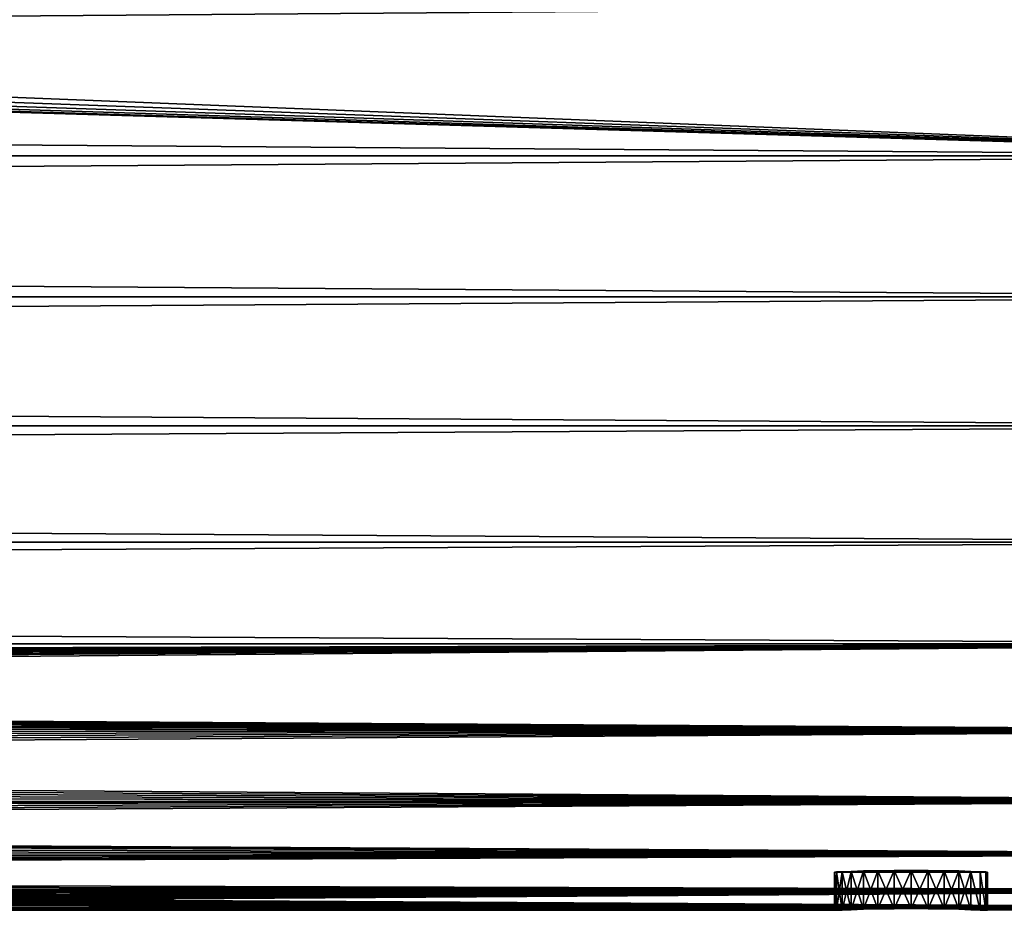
# Model space of a CAD drawing. Header units: millimetres. Extents: x -128 to 173, y -40 to 30.
# Tile 264 of 353: x 108 to 121, y -23 to -11. Entities that reach past the tile are written whole.
import ezdxf

# ---------------------------------------------------------------- set-up
doc = ezdxf.new("R2010")
doc.units = ezdxf.units.MM
doc.header["$LTSCALE"] = 56.728605
for name, color, linetype in [('144', 7, 'CONTINUOUS'), ('16', 7, 'CONTINUOUS'), ('17', 7, 'CONTINUOUS'), ('4', 7, 'CONTINUOUS')]:
    doc.layers.add(name, color=color, linetype=linetype)

msp = doc.modelspace()

# ---------------------------------------------------------------- linework, layer by layer
at = {"layer": '144', "color": 7, "linetype": 'CONTINUOUS'}
for points in [[(121, -22.5), (120.975, -22.499, 0.222), (119, -22.5), (121, -22.5)], [(121, -22.5), (119, -22.5), (119.025, -22.499, -0.222), (121, -22.5)], [(120.975, -22.499, 0.222), (119.025, -22.499, 0.222), (119, -22.5), (120.975, -22.499, 0.222)], [(120.975, -22.499, 0.222), (120.901, -22.496, 0.434), (119.025, -22.499, 0.222), (120.975, -22.499, 0.222)], [(120.901, -22.496, 0.434), (119.099, -22.496, 0.434), (119.025, -22.499, 0.222), (120.901, -22.496, 0.434)], [(119.025, -22.499, -0.222), (119.099, -22.496, -0.434), (120.975, -22.499, -0.222), (119.025, -22.499, -0.222)], [(121, -22.5), (119.025, -22.499, -0.222), (120.975, -22.499, -0.222), (121, -22.5)], [(120.901, -22.496, 0.434), (120.782, -22.491, 0.623), (119.099, -22.496, 0.434), (120.901, -22.496, 0.434)], [(120.782, -22.491, 0.623), (119.218, -22.491, 0.623), (119.099, -22.496, 0.434), (120.782, -22.491, 0.623)], [(119.099, -22.496, -0.434), (119.218, -22.491, -0.623), (120.901, -22.496, -0.434), (119.099, -22.496, -0.434)], [(119.099, -22.496, -0.434), (120.901, -22.496, -0.434), (120.975, -22.499, -0.222), (119.099, -22.496, -0.434)], [(120.782, -22.491, 0.623), (120.623, -22.486, 0.782), (119.218, -22.491, 0.623), (120.782, -22.491, 0.623)], [(120.623, -22.486, 0.782), (119.377, -22.486, 0.782), (119.218, -22.491, 0.623), (120.623, -22.486, 0.782)], [(119.218, -22.491, -0.623), (119.377, -22.486, -0.782), (120.782, -22.491, -0.623), (119.218, -22.491, -0.623)], [(119.218, -22.491, -0.623), (120.782, -22.491, -0.623), (120.901, -22.496, -0.434), (119.218, -22.491, -0.623)], [(120.623, -22.486, 0.782), (120.434, -22.482, 0.901), (119.377, -22.486, 0.782), (120.623, -22.486, 0.782)], [(120.434, -22.482, 0.901), (119.566, -22.482, 0.901), (119.377, -22.486, 0.782), (120.434, -22.482, 0.901)], [(119.377, -22.486, -0.782), (119.566, -22.482, -0.901), (120.623, -22.486, -0.782), (119.377, -22.486, -0.782)], [(119.377, -22.486, -0.782), (120.623, -22.486, -0.782), (120.782, -22.491, -0.623), (119.377, -22.486, -0.782)], [(120.434, -22.482, 0.901), (120.222, -22.479, 0.975), (119.566, -22.482, 0.901), (120.434, -22.482, 0.901)], [(120.222, -22.479, 0.975), (119.778, -22.479, 0.975), (119.566, -22.482, 0.901), (120.222, -22.479, 0.975)], [(119.566, -22.482, -0.901), (119.778, -22.479, -0.975), (120.434, -22.482, -0.901), (119.566, -22.482, -0.901)], [(119.566, -22.482, -0.901), (120.434, -22.482, -0.901), (120.623, -22.486, -0.782), (119.566, -22.482, -0.901)], [(120.222, -22.479, 0.975), (120, -22.478, 1), (119.778, -22.479, 0.975), (120.222, -22.479, 0.975)], [(119.778, -22.479, -0.975), (120, -22.478, -1), (120.222, -22.479, -0.975), (119.778, -22.479, -0.975)], [(119.778, -22.479, -0.975), (120.222, -22.479, -0.975), (120.434, -22.482, -0.901), (119.778, -22.479, -0.975)]]:
    msp.add_3dface(points, dxfattribs=at)
at = {"layer": '16', "color": 7, "linetype": 'CONTINUOUS'}
for points in [[(119.025, -22.999, 0.222), (119, -23), (119.025, -22.499, 0.222), (119.025, -22.999, 0.222)], [(119.025, -22.499, 0.222), (119, -23), (119, -22.5), (119.025, -22.499, 0.222)], [(119.099, -22.496, 0.434), (119.099, -22.996, 0.434), (119.025, -22.499, 0.222), (119.099, -22.496, 0.434)], [(119.099, -22.996, 0.434), (119.025, -22.999, 0.222), (119.025, -22.499, 0.222), (119.099, -22.996, 0.434)], [(119.218, -22.491, 0.623), (119.218, -22.992, 0.623), (119.099, -22.496, 0.434), (119.218, -22.491, 0.623)], [(119.218, -22.992, 0.623), (119.099, -22.996, 0.434), (119.099, -22.496, 0.434), (119.218, -22.992, 0.623)], [(119.377, -22.486, 0.782), (119.377, -22.987, 0.782), (119.218, -22.491, 0.623), (119.377, -22.486, 0.782)], [(119.377, -22.987, 0.782), (119.218, -22.992, 0.623), (119.218, -22.491, 0.623), (119.377, -22.987, 0.782)], [(119.566, -22.482, 0.901), (119.566, -22.982, 0.901), (119.377, -22.486, 0.782), (119.566, -22.482, 0.901)], [(119.566, -22.982, 0.901), (119.377, -22.987, 0.782), (119.377, -22.486, 0.782), (119.566, -22.982, 0.901)], [(119.778, -22.479, 0.975), (119.778, -22.979, 0.975), (119.566, -22.482, 0.901), (119.778, -22.479, 0.975)], [(119.778, -22.979, 0.975), (119.566, -22.982, 0.901), (119.566, -22.482, 0.901), (119.778, -22.979, 0.975)], [(120, -22.478, 1), (120, -22.978, 1), (119.778, -22.479, 0.975), (120, -22.478, 1)], [(120, -22.978, 1), (119.778, -22.979, 0.975), (119.778, -22.479, 0.975), (120, -22.978, 1)], [(120.222, -22.979, 0.975), (120, -22.978, 1), (120, -22.478, 1), (120.222, -22.979, 0.975)], [(120.222, -22.479, 0.975), (120.222, -22.979, 0.975), (120, -22.478, 1), (120.222, -22.479, 0.975)], [(120.434, -22.982, 0.901), (120.222, -22.979, 0.975), (120.222, -22.479, 0.975), (120.434, -22.982, 0.901)], [(120.434, -22.482, 0.901), (120.434, -22.982, 0.901), (120.222, -22.479, 0.975), (120.434, -22.482, 0.901)], [(120.623, -22.987, 0.782), (120.434, -22.982, 0.901), (120.434, -22.482, 0.901), (120.623, -22.987, 0.782)], [(120.623, -22.486, 0.782), (120.623, -22.987, 0.782), (120.434, -22.482, 0.901), (120.623, -22.486, 0.782)], [(120.782, -22.992, 0.623), (120.623, -22.987, 0.782), (120.623, -22.486, 0.782), (120.782, -22.992, 0.623)], [(120.782, -22.491, 0.623), (120.782, -22.992, 0.623), (120.623, -22.486, 0.782), (120.782, -22.491, 0.623)], [(120.901, -22.996, 0.434), (120.782, -22.992, 0.623), (120.782, -22.491, 0.623), (120.901, -22.996, 0.434)], [(120.901, -22.496, 0.434), (120.901, -22.996, 0.434), (120.782, -22.491, 0.623), (120.901, -22.496, 0.434)], [(120.975, -22.999, 0.222), (120.901, -22.996, 0.434), (120.901, -22.496, 0.434), (120.975, -22.999, 0.222)], [(120.975, -22.499, 0.222), (120.975, -22.999, 0.222), (120.901, -22.496, 0.434), (120.975, -22.499, 0.222)], [(121, -22.5), (120.975, -22.999, 0.222), (120.975, -22.499, 0.222), (121, -22.5)], [(121, -23), (120.975, -22.999, 0.222), (121, -22.5), (121, -23)]]:
    msp.add_3dface(points, dxfattribs=at)
at = {"layer": '17', "color": 7, "linetype": 'CONTINUOUS'}
for points in [[(119, -22.5), (119.025, -22.999, -0.222), (119.025, -22.499, -0.222), (119, -22.5)], [(119, -23), (119.025, -22.999, -0.222), (119, -22.5), (119, -23)], [(119.025, -22.999, -0.222), (119.099, -22.996, -0.434), (119.099, -22.496, -0.434), (119.025, -22.999, -0.222)], [(119.025, -22.499, -0.222), (119.025, -22.999, -0.222), (119.099, -22.496, -0.434), (119.025, -22.499, -0.222)], [(119.099, -22.996, -0.434), (119.218, -22.992, -0.623), (119.218, -22.491, -0.623), (119.099, -22.996, -0.434)], [(119.099, -22.496, -0.434), (119.099, -22.996, -0.434), (119.218, -22.491, -0.623), (119.099, -22.496, -0.434)], [(119.218, -22.992, -0.623), (119.377, -22.987, -0.782), (119.377, -22.486, -0.782), (119.218, -22.992, -0.623)], [(119.218, -22.491, -0.623), (119.218, -22.992, -0.623), (119.377, -22.486, -0.782), (119.218, -22.491, -0.623)], [(119.377, -22.987, -0.782), (119.566, -22.982, -0.901), (119.566, -22.482, -0.901), (119.377, -22.987, -0.782)], [(119.377, -22.486, -0.782), (119.377, -22.987, -0.782), (119.566, -22.482, -0.901), (119.377, -22.486, -0.782)], [(119.566, -22.982, -0.901), (119.778, -22.979, -0.975), (119.778, -22.479, -0.975), (119.566, -22.982, -0.901)], [(119.566, -22.482, -0.901), (119.566, -22.982, -0.901), (119.778, -22.479, -0.975), (119.566, -22.482, -0.901)], [(119.778, -22.979, -0.975), (120, -22.978, -1), (120, -22.478, -1), (119.778, -22.979, -0.975)], [(119.778, -22.479, -0.975), (119.778, -22.979, -0.975), (120, -22.478, -1), (119.778, -22.479, -0.975)], [(120, -22.478, -1), (120, -22.978, -1), (120.222, -22.479, -0.975), (120, -22.478, -1)], [(120, -22.978, -1), (120.222, -22.979, -0.975), (120.222, -22.479, -0.975), (120, -22.978, -1)], [(120.222, -22.479, -0.975), (120.222, -22.979, -0.975), (120.434, -22.482, -0.901), (120.222, -22.479, -0.975)], [(120.222, -22.979, -0.975), (120.434, -22.982, -0.901), (120.434, -22.482, -0.901), (120.222, -22.979, -0.975)], [(120.434, -22.482, -0.901), (120.434, -22.982, -0.901), (120.623, -22.486, -0.782), (120.434, -22.482, -0.901)], [(120.434, -22.982, -0.901), (120.623, -22.987, -0.782), (120.623, -22.486, -0.782), (120.434, -22.982, -0.901)], [(120.623, -22.486, -0.782), (120.623, -22.987, -0.782), (120.782, -22.491, -0.623), (120.623, -22.486, -0.782)], [(120.623, -22.987, -0.782), (120.782, -22.992, -0.623), (120.782, -22.491, -0.623), (120.623, -22.987, -0.782)], [(120.782, -22.992, -0.623), (120.901, -22.996, -0.434), (120.782, -22.491, -0.623), (120.782, -22.992, -0.623)], [(120.782, -22.491, -0.623), (120.901, -22.996, -0.434), (120.901, -22.496, -0.434), (120.782, -22.491, -0.623)], [(120.901, -22.996, -0.434), (120.975, -22.999, -0.222), (120.901, -22.496, -0.434), (120.901, -22.996, -0.434)], [(120.901, -22.496, -0.434), (120.975, -22.999, -0.222), (120.975, -22.499, -0.222), (120.901, -22.496, -0.434)], [(120.975, -22.999, -0.222), (121, -23), (120.975, -22.499, -0.222), (120.975, -22.999, -0.222)], [(121, -23), (121, -22.5), (120.975, -22.499, -0.222), (121, -23)]]:
    msp.add_3dface(points, dxfattribs=at)
at = {"layer": '4', "color": 7, "linetype": 'CONTINUOUS'}
for points in [[(127.5, -13.139, 18.878), (127.5, -11.162, 20.11), (-127.5, -13.139, 18.878), (127.5, -13.139, 18.878)], [(-127.5, -13.139, 18.878), (127.5, -11.162, 20.11), (-127.5, -11.162, 20.11), (-127.5, -13.139, 18.878)], [(127.5, -11.162, -20.11), (127.5, -13.139, -18.878), (79.612, -11.237, -20.068), (127.5, -11.162, -20.11)], [(79.612, -11.237, -20.068), (127.5, -13.139, -18.878), (78.988, -11.381, -19.987), (79.612, -11.237, -20.068)], [(78.988, -11.381, -19.987), (127.5, -13.139, -18.878), (78.363, -11.491, -19.924), (78.988, -11.381, -19.987)], [(77.739, -11.569, -19.879), (127.5, -13.139, -18.878), (77.116, -11.615, -19.852), (77.739, -11.569, -19.879)], [(78.363, -11.491, -19.924), (127.5, -13.139, -18.878), (77.739, -11.569, -19.879), (78.363, -11.491, -19.924)], [(-76.509, -11.63, -19.843), (127.5, -13.139, -18.878), (-127.5, -13.139, -18.878), (-76.509, -11.63, -19.843)], [(76.491, -11.63, -19.843), (127.5, -13.139, -18.878), (-76.509, -11.63, -19.843), (76.491, -11.63, -19.843)], [(77.116, -11.615, -19.852), (127.5, -13.139, -18.878), (76.491, -11.63, -19.843), (77.116, -11.615, -19.852)], [(127.5, -14.982, 17.451), (127.5, -13.139, 18.878), (-127.5, -14.982, 17.451), (127.5, -14.982, 17.451)], [(-127.5, -14.982, 17.451), (127.5, -13.139, 18.878), (-127.5, -13.139, 18.878), (-127.5, -14.982, 17.451)], [(127.5, -13.139, -18.878), (127.5, -14.982, -17.451), (-127.5, -13.139, -18.878), (127.5, -13.139, -18.878)], [(-127.5, -13.139, -18.878), (127.5, -14.982, -17.451), (-127.5, -14.982, -17.451), (-127.5, -13.139, -18.878)], [(127.5, -16.67, 15.846), (127.5, -14.982, 17.451), (-127.5, -16.67, 15.846), (127.5, -16.67, 15.846)], [(-127.5, -16.67, 15.846), (127.5, -14.982, 17.451), (-127.5, -14.982, 17.451), (-127.5, -16.67, 15.846)], [(127.5, -14.982, -17.451), (127.5, -16.67, -15.846), (-127.5, -14.982, -17.451), (127.5, -14.982, -17.451)], [(-127.5, -14.982, -17.451), (127.5, -16.67, -15.846), (-127.5, -16.67, -15.846), (-127.5, -14.982, -17.451)], [(127.5, -18.188, 14.078), (127.5, -16.67, 15.846), (-127.5, -18.188, 14.078), (127.5, -18.188, 14.078)], [(-127.5, -18.188, 14.078), (127.5, -16.67, 15.846), (-127.5, -16.67, 15.846), (-127.5, -18.188, 14.078)], [(127.5, -16.67, -15.846), (127.5, -18.188, -14.078), (-127.5, -16.67, -15.846), (127.5, -16.67, -15.846)], [(-127.5, -16.67, -15.846), (127.5, -18.188, -14.078), (-127.5, -18.188, -14.078), (-127.5, -16.67, -15.846)], [(127.5, -19.519, 12.166), (127.5, -18.188, 14.078), (-127.5, -19.519, 12.166), (127.5, -19.519, 12.166)], [(-127.5, -19.519, 12.166), (127.5, -18.188, 14.078), (-127.5, -18.188, 14.078), (-127.5, -19.519, 12.166)], [(127.5, -18.188, -14.078), (127.5, -19.519, -12.166), (-127.5, -18.188, -14.078), (127.5, -18.188, -14.078)], [(-127.5, -18.188, -14.078), (127.5, -19.519, -12.166), (-127.5, -19.519, -12.166), (-127.5, -18.188, -14.078)], [(127.5, -19.519, 12.166), (-127.5, -19.519, 12.166), (-0.009, -19.848, 11.622), (127.5, -19.519, 12.166)], [(-127.5, -19.519, -12.166), (127.5, -19.519, -12.166), (0.009, -19.848, -11.622), (-127.5, -19.519, -12.166)], [(0.615, -19.857, 11.607), (127.5, -19.519, 12.166), (-0.009, -19.848, 11.622), (0.615, -19.857, 11.607)], [(127.5, -19.519, -12.166), (127.5, -20.65, -10.129), (0.009, -19.848, -11.622), (127.5, -19.519, -12.166)], [(1.24, -19.884, 11.56), (127.5, -19.519, 12.166), (0.615, -19.857, 11.607), (1.24, -19.884, 11.56)], [(1.863, -19.929, 11.483), (127.5, -19.519, 12.166), (1.24, -19.884, 11.56), (1.863, -19.929, 11.483)], [(2.486, -19.992, 11.373), (127.5, -19.519, 12.166), (1.863, -19.929, 11.483), (2.486, -19.992, 11.373)], [(3.11, -20.072, 11.229), (127.5, -19.519, 12.166), (2.486, -19.992, 11.373), (3.11, -20.072, 11.229)], [(3.733, -20.171, 11.052), (127.5, -19.519, 12.166), (3.11, -20.072, 11.229), (3.733, -20.171, 11.052)], [(4.351, -20.285, 10.84), (127.5, -19.519, 12.166), (3.733, -20.171, 11.052), (4.351, -20.285, 10.84)], [(4.662, -20.349, 10.719), (127.5, -19.519, 12.166), (4.351, -20.285, 10.84), (4.662, -20.349, 10.719)], [(4.964, -20.415, 10.593), (127.5, -19.519, 12.166), (4.662, -20.349, 10.719), (4.964, -20.415, 10.593)], [(5.571, -20.56, 10.309), (127.5, -19.519, 12.166), (4.964, -20.415, 10.593), (5.571, -20.56, 10.309)], [(127.5, -20.65, 10.129), (127.5, -19.519, 12.166), (5.571, -20.56, 10.309), (127.5, -20.65, 10.129)], [(0.009, -19.848, -11.622), (127.5, -20.65, -10.129), (0.632, -19.857, -11.606), (0.009, -19.848, -11.622)], [(0.632, -19.857, -11.606), (127.5, -20.65, -10.129), (1.255, -19.884, -11.559), (0.632, -19.857, -11.606)], [(1.255, -19.884, -11.559), (127.5, -20.65, -10.129), (1.879, -19.93, -11.48), (1.255, -19.884, -11.559)], [(1.879, -19.93, -11.48), (127.5, -20.65, -10.129), (2.504, -19.994, -11.369), (1.879, -19.93, -11.48)], [(2.504, -19.994, -11.369), (127.5, -20.65, -10.129), (3.128, -20.075, -11.225), (2.504, -19.994, -11.369)], [(3.128, -20.075, -11.225), (127.5, -20.65, -10.129), (3.749, -20.173, -11.047), (3.128, -20.075, -11.225)], [(3.749, -20.173, -11.047), (127.5, -20.65, -10.129), (4.366, -20.288, -10.834), (3.749, -20.173, -11.047)], [(4.366, -20.288, -10.834), (127.5, -20.65, -10.129), (4.662, -20.349, -10.719), (4.366, -20.288, -10.834)], [(4.662, -20.349, -10.719), (127.5, -20.65, -10.129), (4.98, -20.419, -10.586), (4.662, -20.349, -10.719)], [(4.98, -20.419, -10.586), (127.5, -20.65, -10.129), (5.586, -20.564, -10.302), (4.98, -20.419, -10.586)], [(6.166, -20.717, 9.99), (127.5, -20.65, 10.129), (5.571, -20.56, 10.309), (6.166, -20.717, 9.99)], [(5.586, -20.564, -10.302), (127.5, -20.65, -10.129), (6.18, -20.721, -9.982), (5.586, -20.564, -10.302)], [(6.747, -20.884, 9.636), (127.5, -20.65, 10.129), (6.166, -20.717, 9.99), (6.747, -20.884, 9.636)], [(127.5, -20.65, -10.129), (127.5, -21.568, -7.988), (6.18, -20.721, -9.982), (127.5, -20.65, -10.129)], [(7.309, -21.059, 9.248), (127.5, -20.65, 10.129), (6.747, -20.884, 9.636), (7.309, -21.059, 9.248)], [(7.849, -21.238, 8.828), (127.5, -20.65, 10.129), (7.309, -21.059, 9.248), (7.849, -21.238, 8.828)], [(8.363, -21.419, 8.379), (127.5, -20.65, 10.129), (7.849, -21.238, 8.828), (8.363, -21.419, 8.379)], [(127.5, -21.568, 7.988), (127.5, -20.65, 10.129), (8.363, -21.419, 8.379), (127.5, -21.568, 7.988)], [(6.18, -20.721, -9.982), (127.5, -21.568, -7.988), (6.759, -20.888, -9.628), (6.18, -20.721, -9.982)], [(6.759, -20.888, -9.628), (127.5, -21.568, -7.988), (7.32, -21.062, -9.24), (6.759, -20.888, -9.628)], [(7.32, -21.062, -9.24), (127.5, -21.568, -7.988), (7.858, -21.242, -8.82), (7.32, -21.062, -9.24)], [(7.858, -21.242, -8.82), (127.5, -21.568, -7.988), (8.371, -21.422, -8.371), (7.858, -21.242, -8.82)], [(8.848, -21.599, 7.904), (127.5, -21.568, 7.988), (8.363, -21.419, 8.379), (8.848, -21.599, 7.904)], [(8.371, -21.422, -8.371), (127.5, -21.568, -7.988), (8.855, -21.602, -7.896), (8.371, -21.422, -8.371)], [(9.069, -21.684, 7.668), (127.5, -21.568, 7.988), (8.848, -21.599, 7.904), (9.069, -21.684, 7.668)], [(127.5, -21.568, -7.988), (127.5, -22.266, -5.765), (8.855, -21.602, -7.896), (127.5, -21.568, -7.988)], [(8.855, -21.602, -7.896), (127.5, -22.266, -5.765), (9.069, -21.684, -7.668), (8.855, -21.602, -7.896)], [(9.301, -21.775, 7.406), (127.5, -21.568, 7.988), (9.069, -21.684, 7.668), (9.301, -21.775, 7.406)], [(9.72, -21.944, 6.888), (127.5, -21.568, 7.988), (9.301, -21.775, 7.406), (9.72, -21.944, 6.888)], [(10.105, -22.105, 6.354), (127.5, -21.568, 7.988), (9.72, -21.944, 6.888), (10.105, -22.105, 6.354)], [(10.455, -22.255, 5.806), (127.5, -21.568, 7.988), (10.105, -22.105, 6.354), (10.455, -22.255, 5.806)], [(127.5, -22.266, 5.765), (127.5, -21.568, 7.988), (10.455, -22.255, 5.806), (127.5, -22.266, 5.765)], [(9.069, -21.684, -7.668), (127.5, -22.266, -5.765), (9.308, -21.778, -7.398), (9.069, -21.684, -7.668)], [(9.308, -21.778, -7.398), (127.5, -22.266, -5.765), (9.727, -21.947, -6.88), (9.308, -21.778, -7.398)], [(9.727, -21.947, -6.88), (127.5, -22.266, -5.765), (10.111, -22.107, -6.346), (9.727, -21.947, -6.88)], [(10.111, -22.107, -6.346), (127.5, -22.266, -5.765), (10.46, -22.257, -5.798), (10.111, -22.107, -6.346)], [(10.769, -22.394, 5.247), (127.5, -22.266, 5.765), (10.455, -22.255, 5.806), (10.769, -22.394, 5.247)], [(10.46, -22.257, -5.798), (127.5, -22.266, -5.765), (10.773, -22.395, -5.239), (10.46, -22.257, -5.798)], [(11.048, -22.519, 4.68), (127.5, -22.266, 5.765), (10.769, -22.394, 5.247), (11.048, -22.519, 4.68)], [(127.5, -22.266, -5.765), (127.5, -22.735, -3.483), (10.773, -22.395, -5.239), (127.5, -22.266, -5.765)], [(11.291, -22.631, 4.105), (127.5, -22.266, 5.765), (11.048, -22.519, 4.68), (11.291, -22.631, 4.105)], [(11.501, -22.728, 3.526), (127.5, -22.266, 5.765), (11.291, -22.631, 4.105), (11.501, -22.728, 3.526)], [(127.5, -22.735, 3.483), (127.5, -22.266, 5.765), (11.501, -22.728, 3.526), (127.5, -22.735, 3.483)], [(10.773, -22.395, -5.239), (127.5, -22.735, -3.483), (11.051, -22.521, -4.672), (10.773, -22.395, -5.239)], [(11.051, -22.521, -4.672), (127.5, -22.735, -3.483), (11.294, -22.632, -4.097), (11.051, -22.521, -4.672)], [(11.294, -22.632, -4.097), (127.5, -22.735, -3.483), (11.503, -22.729, -3.518), (11.294, -22.632, -4.097)], [(11.676, -22.811, 2.943), (127.5, -22.735, 3.483), (11.501, -22.728, 3.526), (11.676, -22.811, 2.943)], [(11.503, -22.729, -3.518), (127.5, -22.735, -3.483), (92.737, -22.771, -3.239), (11.503, -22.729, -3.518)], [(127.5, -22.735, 3.483), (11.676, -22.811, 2.943), (92.733, -22.771, 3.239), (127.5, -22.735, 3.483)], [(93.268, -22.771, 3.239), (127.5, -22.735, 3.483), (92.733, -22.771, 3.239), (93.268, -22.771, 3.239)], [(92.737, -22.771, -3.239), (127.5, -22.735, -3.483), (93.271, -22.771, -3.239), (92.737, -22.771, -3.239)], [(93.795, -22.783, 3.151), (127.5, -22.735, 3.483), (93.268, -22.771, 3.239), (93.795, -22.783, 3.151)], [(127.5, -22.735, -3.483), (127.5, -22.97, -1.165), (93.271, -22.771, -3.239), (127.5, -22.735, -3.483)], [(93.271, -22.771, -3.239), (127.5, -22.97, -1.165), (93.798, -22.783, -3.15), (93.271, -22.771, -3.239)], [(94.303, -22.806, 2.978), (127.5, -22.735, 3.483), (93.795, -22.783, 3.151), (94.303, -22.806, 2.978)], [(94.776, -22.838, 2.722), (127.5, -22.735, 3.483), (94.303, -22.806, 2.978), (94.776, -22.838, 2.722)], [(94.995, -22.856, 2.566), (127.5, -22.735, 3.483), (94.776, -22.838, 2.722), (94.995, -22.856, 2.566)], [(95.201, -22.875, 2.391), (127.5, -22.735, 3.483), (94.995, -22.856, 2.566), (95.201, -22.875, 2.391)], [(95.391, -22.894, 2.201), (127.5, -22.735, 3.483), (95.201, -22.875, 2.391), (95.391, -22.894, 2.201)], [(95.566, -22.913, 1.995), (127.5, -22.735, 3.483), (95.391, -22.894, 2.201), (95.566, -22.913, 1.995)], [(95.722, -22.931, 1.776), (127.5, -22.735, 3.483), (95.566, -22.913, 1.995), (95.722, -22.931, 1.776)], [(95.86, -22.948, 1.544), (127.5, -22.735, 3.483), (95.722, -22.931, 1.776), (95.86, -22.948, 1.544)], [(127.5, -22.97, 1.165), (127.5, -22.735, 3.483), (95.86, -22.948, 1.544), (127.5, -22.97, 1.165)], [(93.798, -22.783, -3.15), (127.5, -22.97, -1.165), (94.305, -22.807, -2.977), (93.798, -22.783, -3.15)], [(94.305, -22.807, -2.977), (127.5, -22.97, -1.165), (94.777, -22.838, -2.721), (94.305, -22.807, -2.977)], [(94.777, -22.838, -2.721), (127.5, -22.97, -1.165), (94.997, -22.857, -2.564), (94.777, -22.838, -2.721)], [(94.997, -22.857, -2.564), (127.5, -22.97, -1.165), (95.202, -22.875, -2.39), (94.997, -22.857, -2.564)], [(95.202, -22.875, -2.39), (127.5, -22.97, -1.165), (95.393, -22.895, -2.199), (95.202, -22.875, -2.39)], [(95.393, -22.895, -2.199), (127.5, -22.97, -1.165), (95.567, -22.913, -1.994), (95.393, -22.895, -2.199)], [(95.567, -22.913, -1.994), (127.5, -22.97, -1.165), (95.86, -22.948, -1.543), (95.567, -22.913, -1.994)], [(96.075, -22.976, 1.052), (127.5, -22.97, 1.165), (95.86, -22.948, 1.544), (96.075, -22.976, 1.052)], [(95.86, -22.948, -1.543), (127.5, -22.97, -1.165), (96.075, -22.976, -1.051), (95.86, -22.948, -1.543)], [(127.5, -22.97, 1.165), (96.075, -22.976, 1.052), (120, -22.978, 1), (127.5, -22.97, 1.165)], [(96.075, -22.976, -1.051), (127.5, -22.97, -1.165), (120, -22.978, -1), (96.075, -22.976, -1.051)], [(96.206, -22.994, -0.532), (96.075, -22.976, -1.051), (119.218, -22.992, -0.623), (96.206, -22.994, -0.532)], [(119.218, -22.992, -0.623), (96.075, -22.976, -1.051), (119.377, -22.987, -0.782), (119.218, -22.992, -0.623)], [(119.377, -22.987, -0.782), (96.075, -22.976, -1.051), (119.566, -22.982, -0.901), (119.377, -22.987, -0.782)], [(119.566, -22.982, -0.901), (96.075, -22.976, -1.051), (119.778, -22.979, -0.975), (119.566, -22.982, -0.901)], [(119.778, -22.979, -0.975), (96.075, -22.976, -1.051), (120, -22.978, -1), (119.778, -22.979, -0.975)], [(96.075, -22.976, 1.052), (96.206, -22.994, 0.533), (120, -22.978, 1), (96.075, -22.976, 1.052)], [(120, -22.978, 1), (96.206, -22.994, 0.533), (119.778, -22.979, 0.975), (120, -22.978, 1)], [(119.778, -22.979, 0.975), (96.206, -22.994, 0.533), (119.566, -22.982, 0.901), (119.778, -22.979, 0.975)], [(119.566, -22.982, 0.901), (96.206, -22.994, 0.533), (119.377, -22.987, 0.782), (119.566, -22.982, 0.901)], [(119.377, -22.987, 0.782), (96.206, -22.994, 0.533), (119.218, -22.992, 0.623), (119.377, -22.987, 0.782)], [(119.099, -22.996, -0.434), (96.206, -22.994, -0.532), (119.218, -22.992, -0.623), (119.099, -22.996, -0.434)], [(119.218, -22.992, 0.623), (96.206, -22.994, 0.533), (119.099, -22.996, 0.434), (119.218, -22.992, 0.623)], [(96.25, -23), (96.206, -22.994, -0.532), (119, -23), (96.25, -23)], [(119, -23), (96.206, -22.994, -0.532), (119.025, -22.999, -0.222), (119, -23)], [(119.025, -22.999, -0.222), (96.206, -22.994, -0.532), (119.099, -22.996, -0.434), (119.025, -22.999, -0.222)], [(96.206, -22.994, 0.533), (96.25, -23), (119.099, -22.996, 0.434), (96.206, -22.994, 0.533)], [(119.099, -22.996, 0.434), (96.25, -23), (119.025, -22.999, 0.222), (119.099, -22.996, 0.434)], [(96.25, -23), (119, -23), (119.025, -22.999, 0.222), (96.25, -23)], [(120.222, -22.979, 0.975), (127.5, -22.97, 1.165), (120, -22.978, 1), (120.222, -22.979, 0.975)], [(120, -22.978, -1), (127.5, -22.97, -1.165), (120.222, -22.979, -0.975), (120, -22.978, -1)], [(127.5, -22.97, -1.165), (127.5, -22.97, 1.165), (120.222, -22.979, -0.975), (127.5, -22.97, -1.165)], [(120.222, -22.979, -0.975), (127.5, -22.97, 1.165), (120.434, -22.982, -0.901), (120.222, -22.979, -0.975)], [(120.434, -22.982, 0.901), (127.5, -22.97, 1.165), (120.222, -22.979, 0.975), (120.434, -22.982, 0.901)], [(120.434, -22.982, -0.901), (127.5, -22.97, 1.165), (120.623, -22.987, -0.782), (120.434, -22.982, -0.901)], [(120.623, -22.987, 0.782), (127.5, -22.97, 1.165), (120.434, -22.982, 0.901), (120.623, -22.987, 0.782)], [(120.623, -22.987, -0.782), (127.5, -22.97, 1.165), (120.782, -22.992, -0.623), (120.623, -22.987, -0.782)], [(120.782, -22.992, 0.623), (127.5, -22.97, 1.165), (120.623, -22.987, 0.782), (120.782, -22.992, 0.623)], [(120.782, -22.992, -0.623), (127.5, -22.97, 1.165), (120.901, -22.996, -0.434), (120.782, -22.992, -0.623)], [(120.901, -22.996, 0.434), (127.5, -22.97, 1.165), (120.782, -22.992, 0.623), (120.901, -22.996, 0.434)], [(120.901, -22.996, -0.434), (127.5, -22.97, 1.165), (120.975, -22.999, -0.222), (120.901, -22.996, -0.434)], [(120.975, -22.999, 0.222), (127.5, -22.97, 1.165), (120.901, -22.996, 0.434), (120.975, -22.999, 0.222)], [(120.975, -22.999, -0.222), (127.5, -22.97, 1.165), (121, -23), (120.975, -22.999, -0.222)], [(121, -23), (127.5, -22.97, 1.165), (120.975, -22.999, 0.222), (121, -23)]]:
    msp.add_3dface(points, dxfattribs=at)

doc.saveas('drawing.dxf')
